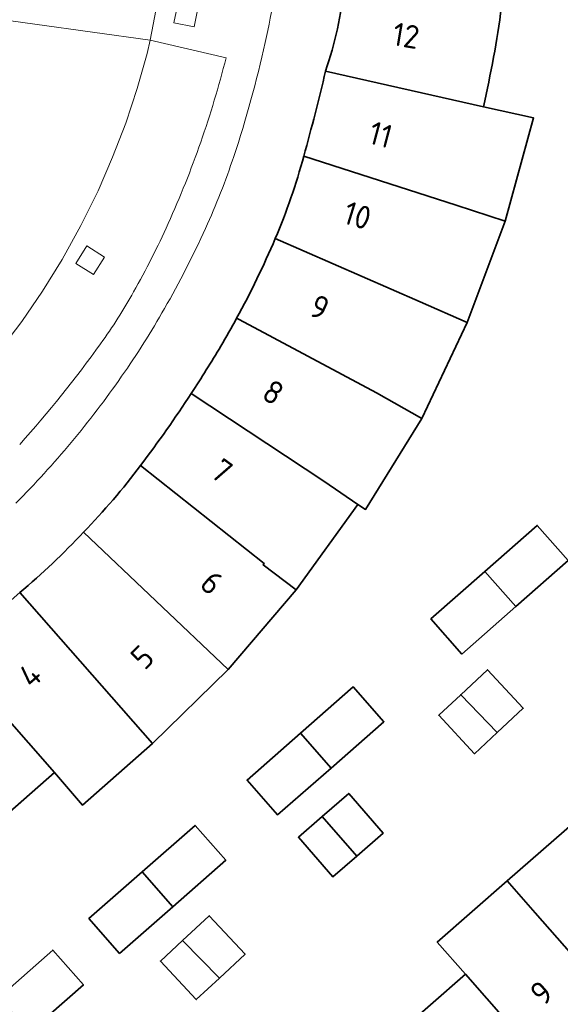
# Model space of a CAD drawing. Extents: x 150256 to 156914, y 461459 to 469481.
# Tile 551 of 656: x 154529 to 154561, y 467683 to 467740. Entities that reach past the tile are written whole.
import ezdxf
from ezdxf.enums import TextEntityAlignment as Align

# ---------------------------------------------------------------- set-up
doc = ezdxf.new("R2010")
doc.units = 0
doc.header["$LTSCALE"] = 0.75
for name, color, linetype, lineweight in [('B-RO-GR-GROENVOORZIENING-GV', 251, 'CONTINUOUS', 18), ('B-RO-OG-BEBOUWING-GV', 6, 'CONTINUOUS', 35), ('B-RO-OG-BEBOUWING-T18', 1, 'CONTINUOUS', 18), ('B-RO-VH-VERHARDING_BETONSTRAATSTEEN-GV', 251, 'CONTINUOUS', 18), ('B-RO-VH-VERHARDING_TEGEL-GV', 251, 'CONTINUOUS', 18)]:
    doc.layers.add(name, color=color, linetype=linetype, lineweight=lineweight)
doc.styles.add('NLCS-ISO-M200-T18', font='NLCS-ISO.ttf', dxfattribs={"height": 360})

msp = doc.modelspace()

# ---------------------------------------------------------------- linework, layer by layer
at = {"layer": 'B-RO-GR-GROENVOORZIENING-GV'}
for points in [[(154539.464, 467739.412), (154539.711, 467740.586), (154539.605, 467740.608), (154538.535, 467740.832), (154538.291, 467739.658), (154538.298, 467739.657)], [(154539.464, 467739.412), (154539.711, 467740.586), (154539.605, 467740.608), (154538.535, 467740.832), (154538.291, 467739.658), (154538.298, 467739.657)], [(154533.612, 467725.023), (154534.256, 467726.036), (154533.241, 467726.68), (154532.6, 467725.667)], [(154533.612, 467725.023), (154534.256, 467726.036), (154533.241, 467726.68), (154532.6, 467725.667)]]:
    msp.add_lwpolyline(points, close=True, dxfattribs=at)
at = {"layer": 'B-RO-OG-BEBOUWING-GV'}
for points in [[(154548.216, 467741.817, -0.051611), (154547.109, 467736.838)], [(154548.216, 467741.817, -0.051611), (154547.109, 467736.838)], [(154556.277, 467734.765, 0.022115), (154557.333, 467740.55)], [(154556.277, 467734.765, 0.022115), (154557.333, 467740.55)], [(154547.109, 467736.838, -0.008145), (154545.845, 467731.905)], [(154547.109, 467736.838, -0.008145), (154545.845, 467731.905)], [(154545.845, 467731.905, -0.032741), (154544.182, 467727.104)], [(154545.845, 467731.905, -0.032741), (154544.182, 467727.104)], [(154544.182, 467727.104, -0.024255), (154541.938, 467722.475)], [(154544.182, 467727.104, -0.024255), (154541.938, 467722.475)], [(154541.938, 467722.475, -0.009141), (154541.019, 467720.859)], [(154541.938, 467722.475, -0.009141), (154541.019, 467720.859)], [(154541.019, 467720.859, -0.010692), (154539.304, 467718.108)], [(154541.019, 467720.859, -0.010692), (154539.304, 467718.108)], [(154539.304, 467718.108, -0.016972), (154536.359, 467713.924)], [(154539.304, 467718.108, -0.016972), (154536.359, 467713.924)], [(154536.359, 467713.924, -0.031533), (154533.041, 467710.045)], [(154536.359, 467713.924, -0.031533), (154533.041, 467710.045)], [(154533.041, 467710.045, -0.030774), (154529.337, 467706.535)], [(154533.041, 467710.045, -0.030774), (154529.337, 467706.535)]]:
    msp.add_lwpolyline(points, format="xyb", dxfattribs=at)
for points in [[(154556.277, 467734.765), (154547.109, 467736.838)], [(154547.109, 467736.838), (154556.277, 467734.765)], [(154556.277, 467734.765), (154547.109, 467736.838)], [(154547.109, 467736.838), (154556.277, 467734.765)], [(154545.845, 467731.905), (154554.705, 467729.052), (154557.549, 467728.13), (154559.195, 467734.118), (154556.277, 467734.765)], [(154545.845, 467731.905), (154554.705, 467729.052), (154557.549, 467728.13), (154559.195, 467734.118), (154556.277, 467734.765)], [(154544.182, 467727.104), (154552.609, 467723.435), (154555.328, 467722.227), (154557.549, 467728.13), (154554.705, 467729.052), (154545.845, 467731.905)], [(154544.182, 467727.104), (154552.609, 467723.435), (154555.328, 467722.227), (154557.549, 467728.13), (154554.705, 467729.052), (154545.845, 467731.905)], [(154552.706, 467716.66), (154555.328, 467722.227), (154552.609, 467723.435), (154544.182, 467727.104)], [(154552.706, 467716.66), (154555.328, 467722.227), (154552.609, 467723.435), (154544.182, 467727.104)], [(154539.304, 467718.108), (154547.008, 467713.004), (154548.975, 467711.66), (154549.435, 467711.363), (154552.706, 467716.66), (154550.075, 467718.143), (154542.076, 467722.401), (154541.938, 467722.475)], [(154539.304, 467718.108), (154547.008, 467713.004), (154548.975, 467711.66), (154549.435, 467711.363), (154552.706, 467716.66), (154550.075, 467718.143), (154542.076, 467722.401), (154541.938, 467722.475)], [(154541.938, 467722.475), (154542.076, 467722.401), (154550.075, 467718.143), (154552.706, 467716.66)], [(154541.938, 467722.475), (154542.076, 467722.401), (154550.075, 467718.143), (154552.706, 467716.66)], [(154545.407, 467706.688), (154548.975, 467711.66), (154547.008, 467713.004), (154539.304, 467718.108)], [(154545.407, 467706.688), (154548.975, 467711.66), (154547.008, 467713.004), (154539.304, 467718.108)], [(154533.041, 467710.045), (154541.443, 467702.059), (154545.407, 467706.688), (154543.482, 467708.145), (154543.541, 467708.219), (154536.359, 467713.924)], [(154533.041, 467710.045), (154541.443, 467702.059), (154545.407, 467706.688), (154543.482, 467708.145), (154543.541, 467708.219), (154536.359, 467713.924)], [(154536.359, 467713.924), (154543.541, 467708.219), (154543.482, 467708.145), (154545.407, 467706.688)], [(154536.359, 467713.924), (154543.541, 467708.219), (154543.482, 467708.145), (154545.407, 467706.688)], [(154529.337, 467706.535), (154537.049, 467697.766), (154541.443, 467702.059), (154533.041, 467710.045)], [(154529.337, 467706.535), (154537.049, 467697.766), (154541.443, 467702.059), (154533.041, 467710.045)]]:
    msp.add_lwpolyline(points, dxfattribs=at)
for points in [[(154558.166, 467705.724), (154561.207, 467708.397), (154559.405, 467710.439), (154556.354, 467707.757)], [(154558.166, 467705.724), (154561.207, 467708.397), (154559.405, 467710.439), (154556.354, 467707.757)], [(154558.166, 467705.724), (154556.354, 467707.757), (154553.225, 467705.006), (154555.027, 467702.964)], [(154558.166, 467705.724), (154556.354, 467707.757), (154553.225, 467705.006), (154555.027, 467702.964)], [(154525.287, 467702.972), (154531.347, 467696.069), (154532.981, 467694.171), (154537.049, 467697.766), (154529.337, 467706.535)], [(154525.287, 467702.972), (154531.347, 467696.069), (154532.981, 467694.171), (154537.049, 467697.766), (154529.337, 467706.535)], [(154521.233, 467699.404), (154527.285, 467692.511), (154531.347, 467696.069), (154525.287, 467702.972)], [(154521.233, 467699.404), (154527.285, 467692.511), (154531.347, 467696.069), (154525.287, 467702.972)], [(154557.081, 467698.392), (154558.598, 467699.807), (154556.511, 467702.045), (154554.961, 467700.599)], [(154557.081, 467698.392), (154558.598, 467699.807), (154556.511, 467702.045), (154554.961, 467700.599)], [(154545.65, 467698.365), (154547.429, 467696.334), (154550.495, 467699.023), (154548.715, 467701.053)], [(154545.65, 467698.365), (154547.429, 467696.334), (154550.495, 467699.023), (154548.715, 467701.053)], [(154557.081, 467698.392), (154554.961, 467700.599), (154553.682, 467699.406), (154555.769, 467697.168)], [(154557.081, 467698.392), (154554.961, 467700.599), (154553.682, 467699.406), (154555.769, 467697.168)], [(154545.65, 467698.365), (154542.541, 467695.639), (154544.321, 467693.609), (154547.429, 467696.334)], [(154545.65, 467698.365), (154542.541, 467695.639), (154544.321, 467693.609), (154547.429, 467696.334)], [(154548.927, 467691.217), (154550.46, 467692.551), (154548.452, 467694.86), (154546.918, 467693.525)], [(154548.927, 467691.217), (154550.46, 467692.551), (154548.452, 467694.86), (154546.918, 467693.525)], [(154546.918, 467693.525), (154545.53, 467692.317), (154547.538, 467690.008), (154548.927, 467691.217)], [(154546.918, 467693.525), (154545.53, 467692.317), (154547.538, 467690.008), (154548.927, 467691.217)], [(154568.448, 467685.673), (154563.35, 467691.481), (154561.726, 467693.332), (154557.662, 467689.774), (154559.291, 467687.918), (154564.392, 467682.107)], [(154568.448, 467685.673), (154563.35, 467691.481), (154561.726, 467693.332), (154557.662, 467689.774), (154559.291, 467687.918), (154564.392, 467682.107)], [(154536.449, 467690.308), (154538.228, 467688.277), (154541.302, 467690.973), (154539.521, 467693.002)], [(154536.449, 467690.308), (154538.228, 467688.277), (154541.302, 467690.973), (154539.521, 467693.002)], [(154538.228, 467688.277), (154536.449, 467690.308), (154533.351, 467687.59), (154535.132, 467685.561)], [(154538.228, 467688.277), (154536.449, 467690.308), (154533.351, 467687.59), (154535.132, 467685.561)], [(154555.233, 467684.356), (154560.337, 467678.542), (154564.392, 467682.107), (154559.291, 467687.918), (154557.662, 467689.774), (154553.599, 467686.217)], [(154555.233, 467684.356), (154560.337, 467678.542), (154564.392, 467682.107), (154559.291, 467687.918), (154557.662, 467689.774), (154553.599, 467686.217)], [(154538.8, 467686.319), (154540.938, 467684.127), (154542.428, 467685.515), (154540.343, 467687.755)], [(154538.8, 467686.319), (154540.938, 467684.127), (154542.428, 467685.515), (154540.343, 467687.755)], [(154540.938, 467684.127), (154538.8, 467686.319), (154537.509, 467685.116), (154539.594, 467682.876)], [(154540.938, 467684.127), (154538.8, 467686.319), (154537.509, 467685.116), (154539.594, 467682.876)], [(154528.092, 467682.986), (154529.873, 467680.957), (154533.03, 467683.727), (154531.249, 467685.756)], [(154528.092, 467682.986), (154529.873, 467680.957), (154533.03, 467683.727), (154531.249, 467685.756)], [(154560.337, 467678.542), (154555.233, 467684.356), (154551.174, 467680.793), (154556.281, 467674.976)], [(154560.337, 467678.542), (154555.233, 467684.356), (154551.174, 467680.793), (154556.281, 467674.976)]]:
    msp.add_lwpolyline(points, close=True, dxfattribs=at)
at = {"layer": 'B-RO-VH-VERHARDING_BETONSTRAATSTEEN-GV'}
msp.add_lwpolyline([(154506.264, 467705.43), (154508.828, 467702.495), (154510.301, 467703.742), (154510.909, 467704.351), (154516.754, 467709.506), (154518.496, 467710.924), (154520.194, 467712.391), (154521.847, 467713.911), (154523.452, 467715.479), (154525.403, 467717.502), (154527.296, 467719.586), (154528.407, 467720.911), (154529.452, 467722.288), (154530.665, 467724.057), (154531.79, 467725.884), (154532.883, 467727.862), (154533.883, 467729.893), (154534.732, 467731.835), (154535.496, 467733.817), (154536.163, 467735.831), (154536.736, 467737.875), (154536.909, 467738.646), (154526.834, 467740.039)], dxfattribs=at)
msp.add_lwpolyline([(154506.264, 467705.43), (154508.828, 467702.495), (154510.301, 467703.742), (154510.909, 467704.351), (154516.754, 467709.506), (154518.496, 467710.924), (154520.194, 467712.391), (154521.847, 467713.911), (154523.452, 467715.479), (154525.403, 467717.502), (154527.296, 467719.586), (154528.407, 467720.911), (154529.452, 467722.288), (154530.665, 467724.057), (154531.79, 467725.884), (154532.883, 467727.862), (154533.883, 467729.893), (154534.732, 467731.835), (154535.496, 467733.817), (154536.163, 467735.831), (154536.736, 467737.875), (154536.909, 467738.646), (154526.834, 467740.039)], dxfattribs=at)
at = {"layer": 'B-RO-VH-VERHARDING_TEGEL-GV'}
for points in [[(154487.549, 467734.039), (154485.538, 467732.224), (154488.51, 467728.821), (154488.923, 467729.173), (154492.389, 467732.315), (154493.172, 467732.951), (154493.981, 467733.551), (154494.812, 467734.115), (154497.989, 467736.066), (154501.256, 467737.875), (154503.083, 467738.742), (154504.981, 467739.457), (154507.256, 467740.106), (154509.576, 467740.568), (154512.714, 467740.959), (154515.87, 467741.155), (154517.861, 467741.159), (154519.847, 467741.039), (154521.821, 467740.799), (154523.781, 467740.435), (154526.834, 467740.039), (154536.909, 467738.646), (154537.775, 467743.116), (154521.905, 467745.316)], [(154487.549, 467734.039), (154485.538, 467732.224), (154488.51, 467728.821), (154488.923, 467729.173), (154492.389, 467732.315), (154493.172, 467732.951), (154493.981, 467733.551), (154494.812, 467734.115), (154497.989, 467736.066), (154501.256, 467737.875), (154503.083, 467738.742), (154504.981, 467739.457), (154507.256, 467740.106), (154509.576, 467740.568), (154512.714, 467740.959), (154515.87, 467741.155), (154517.861, 467741.159), (154519.847, 467741.039), (154521.821, 467740.799), (154523.781, 467740.435), (154526.834, 467740.039), (154536.909, 467738.646), (154537.775, 467743.116), (154521.905, 467745.316)], [(154521.905, 467745.316), (154537.775, 467743.116), (154536.909, 467738.646), (154541.322, 467737.608)], [(154521.905, 467745.316), (154537.775, 467743.116), (154536.909, 467738.646), (154541.322, 467737.608)], [(154536.909, 467738.646), (154536.736, 467737.875), (154536.163, 467735.831), (154535.496, 467733.817), (154534.732, 467731.835), (154533.883, 467729.893), (154532.883, 467727.862), (154531.79, 467725.884), (154530.665, 467724.057), (154529.452, 467722.288), (154528.407, 467720.911), (154527.296, 467719.586), (154525.403, 467717.502), (154523.452, 467715.479), (154521.847, 467713.911), (154520.194, 467712.391), (154518.496, 467710.924), (154516.754, 467709.506), (154510.909, 467704.351), (154510.301, 467703.742), (154513.241, 467700.363), (154524.012, 467709.848)], [(154536.909, 467738.646), (154536.736, 467737.875), (154536.163, 467735.831), (154535.496, 467733.817), (154534.732, 467731.835), (154533.883, 467729.893), (154532.883, 467727.862), (154531.79, 467725.884), (154530.665, 467724.057), (154529.452, 467722.288), (154528.407, 467720.911), (154527.296, 467719.586), (154525.403, 467717.502), (154523.452, 467715.479), (154521.847, 467713.911), (154520.194, 467712.391), (154518.496, 467710.924), (154516.754, 467709.506), (154510.909, 467704.351), (154510.301, 467703.742), (154513.241, 467700.363), (154524.012, 467709.848)], [(154541.322, 467737.608), (154536.909, 467738.646)], [(154541.322, 467737.608), (154536.909, 467738.646)]]:
    msp.add_lwpolyline(points, dxfattribs=at)
for points in [[(154543.597, 467738.5, 0.022852), (154544.59, 467744.235)], [(154543.597, 467738.5, 0.022852), (154544.59, 467744.235)], [(154541.771, 467731.879, 0.0266), (154543.597, 467738.5)], [(154541.771, 467731.879, 0.0266), (154543.597, 467738.5)], [(154539.852, 467732.717, 0.022487), (154541.322, 467737.608)], [(154541.322, 467737.608, -0.022487), (154539.852, 467732.717)], [(154539.852, 467732.717, 0.022487), (154541.322, 467737.608)], [(154541.322, 467737.608, -0.022487), (154539.852, 467732.717)], [(154537.958, 467727.977, 0.022337), (154539.852, 467732.717)], [(154539.852, 467732.717, -0.022337), (154537.958, 467727.977)], [(154537.958, 467727.977, 0.022337), (154539.852, 467732.717)], [(154539.852, 467732.717, -0.022337), (154537.958, 467727.977)], [(154540.129, 467727.702, 0.026893), (154541.771, 467731.879)], [(154540.129, 467727.702, 0.026893), (154541.771, 467731.879)], [(154535.95, 467724.007, 0.022719), (154537.958, 467727.977)], [(154537.958, 467727.977, -0.022719), (154535.95, 467724.007)], [(154535.95, 467724.007, 0.022719), (154537.958, 467727.977)], [(154537.958, 467727.977, -0.022719), (154535.95, 467724.007)], [(154537.745, 467723.042, 0.023067), (154540.129, 467727.702)], [(154537.745, 467723.042, 0.023067), (154540.129, 467727.702)], [(154534.035, 467721.001, 0.028254), (154535.95, 467724.007)], [(154535.95, 467724.007, -0.028254), (154534.035, 467721.001)], [(154534.035, 467721.001, 0.028254), (154535.95, 467724.007)], [(154535.95, 467724.007, -0.028254), (154534.035, 467721.001)], [(154535.257, 467719.103, 0.022866), (154537.745, 467723.042)], [(154535.257, 467719.103, 0.022866), (154537.745, 467723.042)], [(154529.331, 467715.149, 0.027664), (154534.035, 467721.001)], [(154534.035, 467721.001, -0.027664), (154529.331, 467715.149)], [(154529.331, 467715.149, 0.027664), (154534.035, 467721.001)], [(154534.035, 467721.001, -0.027664), (154529.331, 467715.149)], [(154532.32, 467715.257, 0.022566), (154535.257, 467719.103)], [(154532.32, 467715.257, 0.022566), (154535.257, 467719.103)], [(154529.106, 467711.733, 0.021973), (154532.32, 467715.257)], [(154529.106, 467711.733, 0.021973), (154532.32, 467715.257)]]:
    msp.add_lwpolyline(points, format="xyb", dxfattribs=at)
for points in [[(154539.605, 467740.608), (154539.711, 467740.586), (154539.464, 467739.412), (154538.298, 467739.657), (154538.291, 467739.658), (154538.535, 467740.832)], [(154539.605, 467740.608), (154539.711, 467740.586), (154539.464, 467739.412), (154538.298, 467739.657), (154538.291, 467739.658), (154538.535, 467740.832)], [(154533.612, 467725.023), (154532.6, 467725.667), (154533.241, 467726.68), (154534.256, 467726.036)], [(154533.612, 467725.023), (154532.6, 467725.667), (154533.241, 467726.68), (154534.256, 467726.036)]]:
    msp.add_lwpolyline(points, close=True, dxfattribs=at)

# ---------------------------------------------------------------- texts
at = {"layer": 'B-RO-OG-BEBOUWING-T18', "style": 'NLCS-ISO-M200-T18'}
for s, rotation, p in [('12', 350.4, (154551.781, 467738.904)), ('12', 350.4, (154551.781, 467738.904)), ('11', 345.2, (154550.312, 467733.149)), ('11', 345.2, (154550.312, 467733.149)), ('10', 342.8, (154548.961, 467728.45)), ('10', 342.8, (154548.961, 467728.45)), ('9', 335.5, (154546.761, 467723.114)), ('9', 335.5, (154546.761, 467723.114)), ('8', 328.7, (154544.068, 467718.175)), ('8', 328.7, (154544.068, 467718.175)), ('7', 323.9, (154541.081, 467713.61)), ('7', 323.9, (154541.081, 467713.61)), ('6', 319.5, (154540.497, 467707.104)), ('6', 319.5, (154540.497, 467707.104)), ('5', 44.4, (154536.457, 467702.78)), ('5', 44.4, (154536.457, 467702.78)), ('4', 41.4, (154529.932, 467701.731)), ('4', 41.4, (154529.932, 467701.731)), ('9', 41.3, (154559.654, 467683.268)), ('9', 41.3, (154559.654, 467683.268))]:
    msp.add_text(s, height=1.35, rotation=rotation, dxfattribs=at).set_placement(p, align=Align.MIDDLE)

doc.saveas('drawing.dxf')
